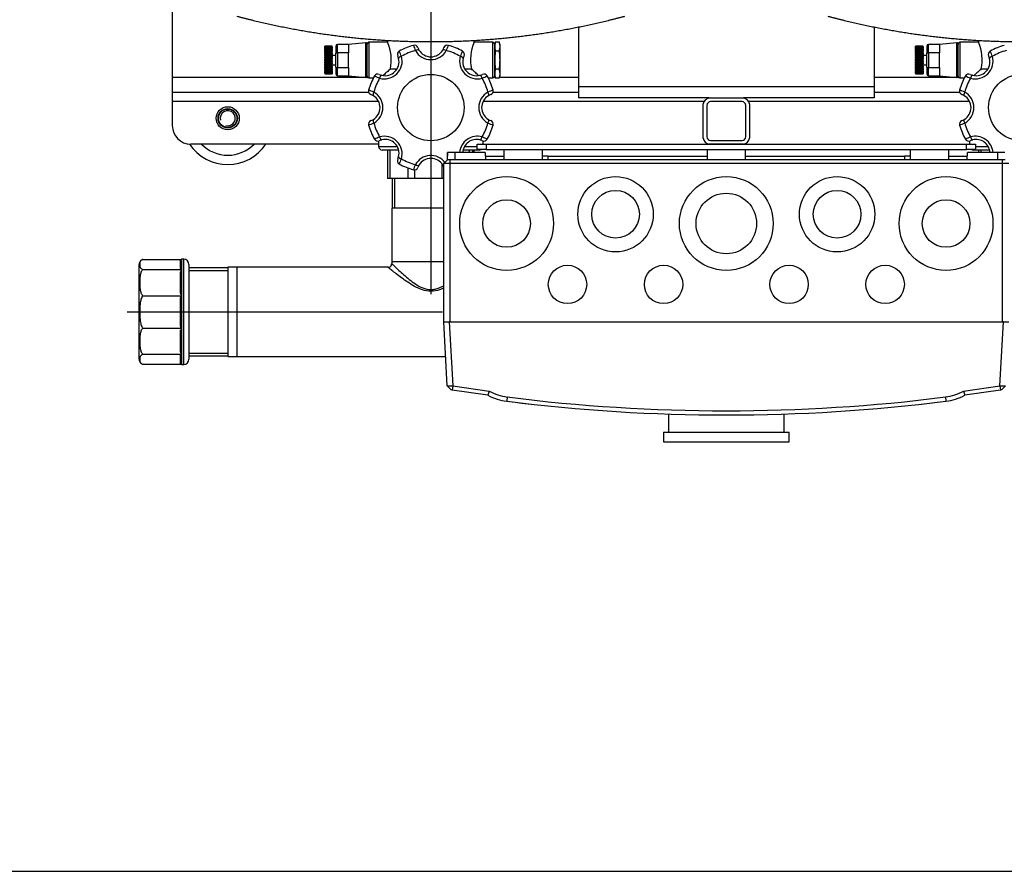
# Model space of a CAD drawing. Extents: x -132501 to 411300, y -42818 to 427495.
# Tile 284 of 330: x 248901 to 249434, y 241340 to 241801. Entities that reach past the tile are written whole.
import ezdxf

# ---------------------------------------------------------------- set-up
doc = ezdxf.new("R2010")
doc.units = 0
doc.header["$LTSCALE"] = 50
doc.linetypes.add('CENTER2', pattern=[28.575, 19.05, -3.175, 3.175, -3.175])
for name, color, linetype in [('00ID6685_KAPPE-6', 7, 'CONTINUOUS'), ('11_FIBOX_MCE14_M', 7, 'CONTINUOUS'), ('405809_-_FT_STUT', 7, 'CONTINUOUS'), ('91040265_-_FT_ST', 7, 'CONTINUOUS'), ('91069235_FT_FUßB', 7, 'CONTINUOUS'), ('91071148', 7, 'CONTINUOUS'), ('96055565_-_VIBRA', 7, 'CONTINUOUS'), ('96055789_SCSC_ZU', 7, 'CONTINUOUS'), ('96153117_FT_STAN', 7, 'CONTINUOUS'), ('96158847_-_FT_RO', 7, 'CONTINUOUS'), ('96308586', 7, 'CONTINUOUS'), ('97823497_-_HAHN-', 7, 'CONTINUOUS'), ('97823500_-_VENTI', 7, 'CONTINUOUS'), ('97823502_-_STOPF', 7, 'CONTINUOUS'), ('BOLZEN_DIN_976_1', 7, 'CONTINUOUS'), ('CRIE_5-4_A_FLEXI', 7, 'CONTINUOUS'), ('Default', 7, 'CONTINUOUS'), ('SCHEIBE_DIN_125_', 7, 'CONTINUOUS'), ('SF_LAYOUT', 7, 'CONTINUOUS')]:
    doc.layers.add(name, color=color, linetype=linetype)

# ---------------------------------------------------------------- blocks, each defined once
blk = doc.blocks.new('SEANNOT_GROUP9')
at = {"layer": 'Default', "color": 7, "linetype": 'CENTER2'}
blk.add_line((72.388, 86.736), (72.388, 36.266), dxfattribs=at)
blk = doc.blocks.new('SEANNOT_GROUP14')
at = {"layer": 'Default', "color": 7, "linetype": 'CENTER2'}
blk.add_line((55.951, 35.301), (73.018, 35.301), dxfattribs=at)
blk = doc.blocks.new('SE1')
at = {"layer": '00ID6685_KAPPE-6', "color": 7, "linetype": 'Continuous'}
for p, q in [((56.588, 32.736), (56.588, 37.866)), ((56.795, 38.14), (58.86, 38.14)), ((58.838, 37.644), (58.838, 38.093)), ((58.893, 38.151), (58.893, 32.451)), ((59.003, 38.151), (58.893, 38.151)), ((59.003, 32.451), (59.003, 38.151)), ((59.288, 37.866), (59.288, 32.736)), ((56.795, 37.598), (58.86, 37.598)), ((58.838, 36.301), (58.838, 37.475)), ((56.795, 36.178), (58.86, 36.178)), ((58.838, 34.575), (58.838, 36.026)), ((56.795, 34.423), (58.86, 34.423)), ((58.838, 33.127), (58.838, 34.301)), ((56.795, 33.004), (58.86, 33.004)), ((58.838, 32.509), (58.838, 32.957)), ((56.795, 32.462), (58.86, 32.462)), ((58.893, 32.451), (59.003, 32.451))]:
    blk.add_line(p, q, dxfattribs=at)
for centre, radius, start, end in [((56.873, 37.866), 0.285, 123.413, 180), ((56.873, 37.866), 0.285, 106.1128, 112.5873), ((58.895, 38.095), 0.0569, 128.4774, 182.4243), ((58.893, 38.096), 0.0543, 90, 127.2712), ((59.003, 37.866), 0.285, 0, 90), ((58.895, 37.642), 0.0569, 177.5732, 231.5251), ((59.123, 37.488), 0.285, 157.4562, 182.7505), ((59.123, 36.287), 0.285, 177.2454, 202.548), ((59.123, 34.314), 0.285, 157.4562, 182.7505), ((59.123, 33.113), 0.285, 177.2454, 202.548), ((56.873, 32.736), 0.285, 180, 236.3305), ((58.895, 32.959), 0.0569, 128.4774, 182.4243), ((59.003, 32.736), 0.285, 270, 0), ((56.873, 32.736), 0.285, 250.0887, 253.8393), ((58.895, 32.506), 0.0569, 177.5732, 231.5251), ((58.893, 32.505), 0.0543, 232.7168, 270)]:
    blk.add_arc(centre, radius, start, end, dxfattribs=at)
for points, knots in [([(56.795, 38.14), (56.781, 38.136), (56.769, 38.131), (56.748, 38.121), (56.738, 38.116), (56.714, 38.1), (56.701, 38.089), (56.669, 38.055), (56.656, 38.032), (56.637, 37.986), (56.631, 37.962), (56.624, 37.915), (56.622, 37.892), (56.622, 37.845), (56.624, 37.822), (56.632, 37.775), (56.637, 37.752), (56.652, 37.717), (56.657, 37.705), (56.671, 37.682), (56.68, 37.671), (56.701, 37.648), (56.714, 37.637), (56.738, 37.621), (56.748, 37.616), (56.769, 37.606), (56.781, 37.602), (56.795, 37.598)], [0, 0, 0, 0, 0.03125, 0.03125, 0.0625, 0.0625, 0.125, 0.125, 0.25, 0.25, 0.375, 0.375, 0.5, 0.5, 0.625, 0.625, 0.75, 0.75, 0.8125, 0.8125, 0.875, 0.875, 0.9375, 0.9375, 0.96875, 0.96875, 1, 1, 1, 1]), ([(56.795, 37.598), (56.767, 37.576), (56.746, 37.549), (56.713, 37.493), (56.701, 37.464), (56.669, 37.375), (56.656, 37.315), (56.628, 37.133), (56.622, 37.01), (56.622, 36.765), (56.628, 36.642), (56.656, 36.46), (56.669, 36.399), (56.701, 36.31), (56.714, 36.281), (56.747, 36.226), (56.767, 36.199), (56.795, 36.178)], [0, 0, 0, 0, 0.0625, 0.0625, 0.125, 0.125, 0.25, 0.25, 0.5, 0.5, 0.75, 0.75, 0.875, 0.875, 0.9375, 0.9375, 1, 1, 1, 1]), ([(56.795, 36.178), (56.781, 36.165), (56.769, 36.15), (56.747, 36.118), (56.738, 36.101), (56.713, 36.049), (56.701, 36.013), (56.68, 35.94), (56.671, 35.903), (56.657, 35.828), (56.651, 35.79), (56.637, 35.678), (56.631, 35.603), (56.624, 35.452), (56.622, 35.376), (56.622, 35.225), (56.624, 35.149), (56.632, 34.997), (56.637, 34.922), (56.652, 34.809), (56.657, 34.772), (56.672, 34.697), (56.68, 34.66), (56.701, 34.587), (56.714, 34.551), (56.739, 34.5), (56.748, 34.483), (56.769, 34.452), (56.781, 34.436), (56.795, 34.423)], [0, 0, 0, 0, 0.03125, 0.03125, 0.0625, 0.0625, 0.125, 0.125, 0.1875, 0.1875, 0.25, 0.25, 0.375, 0.375, 0.5, 0.5, 0.625, 0.625, 0.75, 0.75, 0.8125, 0.8125, 0.875, 0.875, 0.9375, 0.9375, 0.96875, 0.96875, 1, 1, 1, 1]), ([(58.838, 36.026), (58.838, 36.052), (58.84, 36.077), (58.844, 36.116), (58.846, 36.128), (58.852, 36.154), (58.855, 36.166), (58.86, 36.178)], [0, 0, 0, 0, 0.5, 0.5, 0.75, 0.75, 1, 1, 1, 1]), ([(56.795, 34.423), (56.767, 34.402), (56.746, 34.375), (56.713, 34.319), (56.701, 34.29), (56.669, 34.201), (56.656, 34.141), (56.628, 33.959), (56.622, 33.836), (56.622, 33.591), (56.628, 33.468), (56.656, 33.286), (56.669, 33.225), (56.701, 33.136), (56.714, 33.107), (56.747, 33.052), (56.767, 33.025), (56.795, 33.004)], [0, 0, 0, 0, 0.0625, 0.0625, 0.125, 0.125, 0.25, 0.25, 0.5, 0.5, 0.75, 0.75, 0.875, 0.875, 0.9375, 0.9375, 1, 1, 1, 1]), ([(58.86, 34.423), (58.855, 34.436), (58.852, 34.448), (58.846, 34.473), (58.844, 34.486), (58.84, 34.524), (58.838, 34.55), (58.838, 34.575)], [0, 0, 0, 0, 0.25, 0.25, 0.5, 0.5, 1, 1, 1, 1]), ([(56.795, 33.004), (56.781, 33), (56.769, 32.995), (56.747, 32.985), (56.738, 32.98), (56.713, 32.964), (56.701, 32.953), (56.68, 32.93), (56.671, 32.919), (56.657, 32.896), (56.651, 32.884), (56.637, 32.85), (56.631, 32.826), (56.624, 32.78), (56.622, 32.756), (56.622, 32.709), (56.624, 32.686), (56.632, 32.639), (56.637, 32.616), (56.656, 32.57), (56.669, 32.546), (56.701, 32.513), (56.714, 32.501), (56.738, 32.485), (56.748, 32.48), (56.769, 32.471), (56.781, 32.466), (56.795, 32.462)], [0, 0, 0, 0, 0.03125, 0.03125, 0.0625, 0.0625, 0.125, 0.125, 0.1875, 0.1875, 0.25, 0.25, 0.375, 0.375, 0.5, 0.5, 0.625, 0.625, 0.75, 0.75, 0.875, 0.875, 0.9375, 0.9375, 0.96875, 0.96875, 1, 1, 1, 1])]:
    blk.add_open_spline(points, degree=3, knots=knots, dxfattribs=at)
at = {"layer": '11_FIBOX_MCE14_M', "color": 7, "linetype": 'Continuous'}
for p, q in [((73.285, 43.533), (73.292, 43.936)), ((73.301, 43.936), (73.292, 43.936)), ((73.294, 43.536), (73.301, 43.936)), ((73.694, 43.936), (73.301, 43.936)), ((75.337, 43.936), (73.694, 43.936)), ((73.694, 43.936), (73.694, 43.536)), ((75.337, 43.936), (75.344, 43.536)), ((75.34, 43.736), (76.344, 43.736)), ((76.344, 44.086), (76.344, 43.736)), ((76.344, 44.086), (76.344, 43.536)), ((78.433, 43.736), (78.433, 44.086)), ((78.433, 43.536), (78.433, 44.086)), ((78.743, 43.736), (78.433, 43.736)), ((78.743, 43.736), (87.344, 43.736)), ((78.743, 43.536), (78.743, 43.736)), ((87.344, 44.086), (87.344, 43.536)), ((89.433, 43.536), (89.433, 44.086)), ((89.433, 43.736), (98.033, 43.736)), ((98.344, 43.736), (98.033, 43.736)), ((98.033, 43.736), (98.033, 43.536)), ((98.344, 44.086), (98.344, 43.536)), ((100.433, 43.536), (100.433, 44.086)), ((100.433, 43.736), (101.437, 43.736)), ((101.433, 43.536), (101.44, 43.936)), ((103.083, 43.936), (101.44, 43.936)), ((103.476, 43.936), (103.083, 43.936)), ((103.083, 43.536), (103.083, 43.936)), ((73.088, 43.336), (73.288, 43.536)), ((73.438, 43.336), (73.088, 43.336)), ((73.088, 34.756), (73.088, 43.336)), ((73.438, 43.536), (73.288, 43.536)), ((73.694, 43.536), (73.438, 43.536)), ((73.438, 43.336), (73.438, 43.536)), ((73.438, 34.756), (73.438, 43.336)), ((103.338, 43.336), (73.438, 43.336)), ((75.344, 43.536), (73.694, 43.536)), ((101.433, 43.536), (75.344, 43.536)), ((103.083, 43.536), (101.433, 43.536)), ((103.338, 43.536), (103.083, 43.536)), ((103.488, 43.536), (103.338, 43.536)), ((103.338, 43.336), (103.338, 43.536)), ((103.688, 43.336), (103.338, 43.336)), ((103.338, 34.756), (103.338, 43.336)), ((73.088, 34.736), (73.088, 34.756)), ((73.269, 31.301), (73.088, 34.756)), ((73.088, 34.756), (73.388, 34.756)), ((73.089, 34.736), (73.088, 34.736)), ((73.438, 34.756), (73.388, 34.756)), ((73.388, 34.756), (73.569, 31.295)), ((73.438, 34.736), (73.411, 34.736)), ((73.438, 34.736), (73.438, 34.756)), ((103.338, 34.736), (73.438, 34.736)), ((103.207, 31.295), (103.389, 34.756)), ((103.338, 34.736), (103.338, 34.756)), ((103.389, 34.756), (103.338, 34.756)), ((103.365, 34.736), (103.338, 34.736)), ((103.389, 34.756), (103.688, 34.756)), ((73.269, 31.301), (73.489, 31.074)), ((73.534, 31.068), (73.489, 31.074)), ((73.569, 31.295), (73.534, 31.068)), ((75.472, 30.784), (73.534, 31.068)), ((73.569, 31.295), (75.548, 31.005)), ((75.548, 31.005), (75.474, 30.783)), ((101.229, 31.005), (103.207, 31.295)), ((101.229, 31.005), (101.303, 30.783)), ((103.243, 31.068), (101.304, 30.784)), ((103.207, 31.295), (103.243, 31.068)), ((103.288, 31.074), (103.243, 31.068)), ((103.507, 31.301), (103.288, 31.074)), ((76.527, 30.69), (76.496, 30.463)), ((76.821, 30.422), (76.819, 30.403)), ((77.316, 30.343), (76.819, 30.403)), ((99.958, 30.403), (98.964, 30.286)), ((99.955, 30.422), (99.958, 30.403)), ((100.25, 30.69), (100.28, 30.463)), ((77.224, 30.354), (77.103, 30.368)), ((77.318, 30.363), (77.316, 30.343)), ((77.812, 30.286), (77.316, 30.343)), ((77.528, 30.318), (77.407, 30.332)), ((77.815, 30.306), (77.812, 30.286)), ((98.962, 30.306), (98.964, 30.286)), ((99.674, 30.368), (99.248, 30.318))]:
    blk.add_line(p, q, dxfattribs=at)
for centre, radius in [((76.488, 40.086), 2.54), ((82.388, 40.586), 2.04), ((88.388, 40.086), 2.54), ((94.388, 40.586), 2.04), ((100.288, 40.086), 2.54), ((82.388, 40.586), 1.291), ((88.388, 40.086), 1.64), ((94.388, 40.586), 1.291), ((76.488, 40.086), 1.289), ((100.288, 40.086), 1.289), ((79.788, 36.786), 1.04), ((84.988, 36.786), 1.04), ((91.788, 36.786), 1.04), ((96.988, 36.786), 1.04)]:
    blk.add_circle(centre, radius, dxfattribs=at)
for centre, radius, start, end in [((73.456, 32.972), 1.681, 263.6178, 273.8573), ((76.872, 33.441), 2.773, 241.4794, 262.8462), ((99.904, 33.446), 2.777, 277.1663, 298.5008), ((103.32, 32.974), 1.683, 266.1499, 276.375), ((76.874, 33.461), 3.022, 242.3731, 262.8137), ((88.388, 124.746), 95.03, 262.81124, 277.18888), ((88.388, 124.739), 94.794, 262.81174, 277.18837), ((99.902, 33.461), 3.022, 277.1839, 297.626)]:
    blk.add_arc(centre, radius, start, end, dxfattribs=at)
for centre, major_axis, start_param, end_param in [((73.438, 28.077), (0, 6.678), 0, 0.077411), ((103.338, 28.077), (0, -6.678), 3.064182, 3.141593)]:
    blk.add_ellipse(centre, major_axis=major_axis, ratio=0.052408, start_param=start_param, end_param=end_param, dxfattribs=at)
at = {"layer": '405809_-_FT_STUT', "color": 7, "linetype": 'Continuous'}
for p, q in [((61.388, 37.691), (59.288, 37.691)), ((59.288, 37.543), (61.388, 37.543)), ((61.388, 37.716), (61.388, 32.886)), ((61.888, 37.716), (61.388, 37.716)), ((61.888, 37.716), (61.888, 32.886)), ((59.288, 33.059), (61.388, 33.059)), ((59.288, 32.911), (61.388, 32.911)), ((61.388, 32.886), (61.888, 32.886))]:
    blk.add_line(p, q, dxfattribs=at)
at = {"layer": '91040265_-_FT_ST', "color": 7, "linetype": 'Continuous'}
for p, q in [((70.293, 42.516), (70.293, 40.916)), ((70.441, 40.916), (70.441, 42.516)), ((73.088, 40.916), (70.268, 40.916)), ((70.268, 40.916), (70.268, 38.016)), ((73.088, 38.016), (70.268, 38.016))]:
    blk.add_line(p, q, dxfattribs=at)
at = {"layer": '91069235_FT_FUßB', "color": 7, "linetype": 'Continuous'}
for p, q in [((80.388, 50.734), (80.388, 47.486)), ((96.388, 50.734), (96.388, 47.486)), ((96.388, 47.486), (80.388, 47.486)), ((80.388, 47.486), (80.388, 46.886)), ((96.388, 47.486), (96.388, 46.886)), ((87.458, 46.886), (80.388, 46.886)), ((96.388, 46.886), (89.318, 46.886))]:
    blk.add_line(p, q, dxfattribs=at)
at = {"layer": '91071148', "color": 7, "linetype": 'Continuous'}
for p, q in [((85.253, 29.767), (85.253, 28.791)), ((91.523, 28.791), (91.523, 29.767)), ((84.988, 28.791), (91.788, 28.791)), ((84.988, 28.791), (84.988, 28.261)), ((84.988, 28.261), (91.788, 28.261)), ((91.788, 28.261), (91.788, 28.791))]:
    blk.add_line(p, q, dxfattribs=at)
at = {"layer": '96055565_-_VIBRA', "color": 7, "linetype": 'Continuous'}
for radius, start, end in [(2.5, 213.982, 325.9442), (2, 224.427, 315.573)]:
    blk.add_arc((61.388, 45.786), radius, start, end, dxfattribs=at)
at = {"layer": '96055789_SCSC_ZU', "color": 7, "linetype": 'Continuous'}
for p, q in [((74.888, 44.086), (74.888, 44.386)), ((74.888, 44.386), (75.388, 44.386)), ((75.388, 44.386), (101.388, 44.386)), ((75.388, 44.386), (75.388, 44.086)), ((101.388, 44.086), (101.388, 44.386)), ((101.388, 44.386), (101.888, 44.386)), ((101.888, 44.386), (101.888, 44.086)), ((75.388, 44.086), (74.888, 44.086)), ((75.388, 44.086), (101.388, 44.086)), ((101.888, 44.086), (101.388, 44.086))]:
    blk.add_line(p, q, dxfattribs=at)
at = {"layer": '96153117_FT_STAN', "color": 7, "linetype": 'Continuous'}
for p, q in [((87.138, 44.706), (87.138, 46.566)), ((87.338, 46.486), (87.338, 44.786)), ((87.458, 46.886), (89.318, 46.886)), ((89.238, 46.686), (87.538, 46.686)), ((89.438, 44.786), (89.438, 46.486)), ((89.638, 46.566), (89.638, 44.706)), ((89.318, 44.386), (87.458, 44.386)), ((87.538, 44.586), (89.238, 44.586))]:
    blk.add_line(p, q, dxfattribs=at)
for centre, radius, start, end in [((87.532, 46.493), 0.4, 100.5501, 169.4499), ((87.538, 46.486), 0.2, 90, 180), ((89.238, 46.486), 0.2, 0, 90), ((89.245, 46.493), 0.4, 10.5501, 79.4499), ((87.532, 44.779), 0.4, 190.5501, 259.4499), ((87.538, 44.786), 0.2, 180, 270), ((89.238, 44.786), 0.2, 270, 0), ((89.245, 44.779), 0.4, 280.5501, 349.4499)]:
    blk.add_arc(centre, radius, start, end, dxfattribs=at)
at = {"layer": '96158847_-_FT_RO', "color": 7, "linetype": 'Continuous'}
for p, q in [((73.088, 38.016), (70.268, 38.016)), ((70.268, 38.016), (70.268, 37.916)), ((61.888, 37.716), (61.888, 32.886)), ((70.068, 37.716), (61.888, 37.716)), ((61.888, 32.886), (73.186, 32.886))]:
    blk.add_line(p, q, dxfattribs=at)
blk.add_arc((70.072, 37.911), 0.194, 266.7532, 1.5491, dxfattribs=at)
for points, knots in [([(70.268, 37.916), (70.268, 37.916), (70.286, 37.899), (70.35, 37.837), (70.397, 37.791), (70.514, 37.68), (70.583, 37.616), (70.738, 37.472), (70.826, 37.393), (71.105, 37.148), (71.317, 36.97), (71.677, 36.733), (71.807, 36.658), (72.085, 36.544), (72.237, 36.507), (72.467, 36.507), (72.545, 36.517), (72.695, 36.55), (72.767, 36.574), (72.926, 36.64), (73.012, 36.685), (73.094, 36.733)], [0, 0, 0, 0, 0.03125, 0.03125, 0.0625, 0.0625, 0.09375, 0.09375, 0.125, 0.125, 0.1875, 0.1875, 0.21875, 0.21875, 0.25, 0.25, 0.265625, 0.265625, 0.28125, 0.28125, 0.3014492, 0.3014492, 0.3014492, 0.3014492]), ([(73.092, 36.59), (73.016, 36.555), (72.938, 36.523), (72.709, 36.447), (72.551, 36.416), (72.237, 36.414), (72.078, 36.444), (71.783, 36.541), (71.642, 36.607), (71.248, 36.821), (71.012, 36.987), (70.596, 37.293), (70.413, 37.437), (70.215, 37.596), (70.161, 37.64), (70.088, 37.7), (70.068, 37.716), (70.068, 37.716)], [0.7016946, 0.7016946, 0.7016946, 0.7016946, 0.71875, 0.71875, 0.75, 0.75, 0.78125, 0.78125, 0.8125, 0.8125, 0.875, 0.875, 0.9375, 0.9375, 0.96875, 0.96875, 1, 1, 1, 1])]:
    blk.add_open_spline(points, degree=3, knots=knots, dxfattribs=at)
at = {"layer": '96308586', "color": 7, "linetype": 'Continuous'}
for p, q in [((58.388, 79.886), (58.388, 47.986)), ((68.986, 47.986), (58.388, 47.986)), ((58.388, 47.986), (58.388, 47.186)), ((75.878, 47.986), (75.791, 47.986)), ((80.388, 47.986), (76.099, 47.986)), ((100.986, 47.986), (96.388, 47.986)), ((69.026, 47.186), (58.388, 47.186)), ((58.388, 47.186), (58.388, 46.686)), ((80.388, 47.186), (75.751, 47.186)), ((101.026, 47.186), (96.388, 47.186)), ((69.559, 46.686), (58.388, 46.686)), ((58.388, 46.686), (58.388, 45.386)), ((87.181, 46.686), (75.22, 46.686)), ((101.559, 46.686), (89.595, 46.686)), ((69.558, 44.386), (59.388, 44.386))]:
    blk.add_line(p, q, dxfattribs=at)
blk.add_circle((61.388, 45.786), 0.625, dxfattribs=at)
blk.add_arc((59.388, 45.386), 1, 180, 270, dxfattribs=at)
at = {"layer": '97823497_-_HAHN-', "color": 7, "linetype": 'Continuous'}
for p, q in [((68.938, 48.071), (68.938, 49.801)), ((69.038, 49.901), (69.038, 47.971)), ((70.038, 49.901), (69.038, 49.901)), ((70.038, 49.966), (70.038, 49.901)), ((75.738, 49.901), (74.733, 49.901)), ((74.738, 49.888), (74.738, 49.966)), ((75.738, 47.971), (75.738, 49.901)), ((75.838, 49.801), (75.838, 48.071)), ((100.938, 48.071), (100.938, 49.801)), ((101.038, 49.901), (101.038, 47.971)), ((102.038, 49.901), (101.038, 49.901)), ((102.038, 49.966), (102.038, 49.901)), ((70.195, 48.466), (70.542, 48.466)), ((74.237, 48.466), (74.582, 48.466)), ((102.195, 48.466), (102.542, 48.466)), ((69.038, 47.971), (69.278, 47.971)), ((75.499, 47.971), (75.738, 47.971)), ((101.038, 47.971), (101.278, 47.971)), ((69.558, 44.557), (69.558, 44.266)), ((69.558, 44.266), (70.554, 44.266)), ((74.239, 44.266), (74.888, 44.266)), ((75.218, 44.386), (75.218, 44.557)), ((101.558, 44.557), (101.558, 44.386)), ((101.888, 44.266), (102.554, 44.266)), ((70.62, 44.066), (69.758, 44.066)), ((70.037, 44.066), (70.037, 42.516)), ((70.163, 44.066), (70.163, 42.516)), ((75.018, 44.066), (74.166, 44.066)), ((74.482, 43.936), (74.482, 44.066)), ((74.649, 44.066), (74.649, 43.936)), ((74.739, 43.936), (74.739, 44.066)), ((74.74, 43.936), (74.74, 44.066)), ((102.62, 44.066), (101.758, 44.066)), ((102.037, 44.066), (102.037, 43.936)), ((102.163, 44.066), (102.163, 43.936)), ((72.999, 42.516), (72.999, 43.298)), ((71.158, 42.516), (71.158, 43.089)), ((71.503, 42.989), (71.503, 42.516)), ((70.163, 42.516), (70.037, 42.516)), ((71.158, 42.516), (70.163, 42.516)), ((71.503, 42.516), (71.158, 42.516)), ((72.999, 42.516), (71.503, 42.516)), ((73.088, 42.516), (72.999, 42.516))]:
    blk.add_line(p, q, dxfattribs=at)
for centre in [(72.388, 46.366), (104.388, 46.366)]:
    blk.add_circle(centre, 1.8, dxfattribs=at)
for centre, radius, start, end in [((69.038, 49.801), 0.1, 90, 180), ((67.915, 48.943), 2.329, 348.1648, 24.2701), ((72.388, 46.366), 3.5, 105.7062, 119.2938), ((71.495, 49.543), 0.2, 19.8906, 105.7062), ((73.916, 50.558), 2.608, 198.3989, 205.0326), ((72.388, 49.866), 0.75, 199.8906, 210.9306), ((72.388, 49.866), 0.75, 329.0694, 340.1094), ((73.282, 49.543), 0.2, 74.2938, 160.1094), ((70.861, 50.558), 2.609, 334.9677, 341.6008), ((72.388, 46.366), 3.5, 60.7062, 74.2938), ((76.87, 48.943), 2.337, 155.7918, 191.7733), ((75.738, 49.801), 0.1, 0, 90), ((101.038, 49.801), 0.1, 90, 180), ((99.915, 48.943), 2.329, 348.1648, 24.2701), ((104.388, 46.366), 3.5, 105.7062, 119.2938), ((69.878, 48.876), 0.955, 253.8805, 16.1195), ((70.774, 49.244), 0.2, 119.2938, 205.1094), ((69.914, 48.841), 0.75, 14.0694, 25.1094), ((68.343, 48.25), 2.609, 19.9677, 26.6008), ((72.388, 46.366), 3.2, 105.1405, 119.8595), ((72.388, 49.916), 0.955, 208.8805, 331.1195), ((72.388, 49.866), 0.75, 210.9306, 329.0694), ((72.388, 46.366), 3.2, 60.1405, 74.8595), ((74.899, 48.876), 0.955, 163.8805, 286.1195), ((76.433, 48.25), 2.608, 153.3989, 160.0326), ((74.003, 49.244), 0.2, 334.8906, 60.7062), ((74.863, 48.841), 0.75, 154.8906, 165.9306), ((101.878, 48.876), 0.955, 253.8805, 16.1195), ((102.774, 49.244), 0.2, 119.2938, 205.1094), ((101.914, 48.841), 0.75, 14.0694, 25.1094), ((100.343, 48.25), 2.609, 19.9677, 26.6008), ((104.388, 46.366), 3.2, 105.1405, 119.8595), ((69.914, 48.841), 0.75, 255.9306, 14.0694), ((74.863, 48.841), 0.75, 165.9306, 284.0694), ((101.914, 48.841), 0.75, 255.9306, 14.0694), ((69.038, 48.071), 0.1, 180, 270), ((72.388, 46.366), 3.5, 150.7062, 164.2938), ((69.51, 47.98), 0.2, 64.8906, 150.7062), ((70.504, 50.41), 2.608, 243.3989, 250.0326), ((69.914, 48.841), 0.75, 244.8906, 255.9306), ((74.863, 48.841), 0.75, 284.0694, 295.1094), ((74.273, 50.411), 2.609, 289.9677, 296.6008), ((75.266, 47.98), 0.2, 29.2938, 115.1094), ((72.388, 46.366), 3.5, 15.7062, 29.2938), ((75.738, 48.071), 0.1, 270, 0), ((101.038, 48.071), 0.1, 180, 270), ((104.388, 46.366), 3.5, 150.7062, 164.2938), ((101.51, 47.98), 0.2, 64.8906, 150.7062), ((102.504, 50.41), 2.608, 243.3989, 250.0326), ((101.914, 48.841), 0.75, 244.8906, 255.9306), ((72.388, 46.366), 3.2, 150.1405, 164.8595), ((72.388, 46.366), 3.2, 15.1405, 29.8595), ((104.388, 46.366), 3.2, 150.1405, 164.8595), ((69.212, 47.259), 0.2, 164.2938, 250.1094), ((68.196, 44.838), 2.609, 64.9677, 71.6008), ((68.888, 46.366), 0.75, 59.0694, 70.1094), ((68.888, 46.366), 0.75, 300.9306, 59.0694), ((68.838, 46.366), 0.955, 298.8805, 61.1195), ((75.938, 46.366), 0.955, 118.8805, 241.1195), ((75.888, 46.366), 0.75, 120.9306, 239.0694), ((76.581, 44.838), 2.608, 108.3989, 115.0326), ((75.888, 46.366), 0.75, 109.8906, 120.9306), ((75.565, 47.259), 0.2, 289.8906, 15.7062), ((101.212, 47.259), 0.2, 164.2938, 250.1094), ((100.196, 44.838), 2.609, 64.9677, 71.6008), ((100.888, 46.366), 0.75, 59.0694, 70.1094), ((100.888, 46.366), 0.75, 300.9306, 59.0694), ((100.838, 46.366), 0.955, 298.8805, 61.1195), ((69.212, 45.472), 0.2, 109.8906, 195.7062), ((68.196, 47.893), 2.608, 288.3989, 295.0326), ((72.388, 46.366), 3.5, 195.7062, 209.2938), ((68.888, 46.366), 0.75, 289.8906, 300.9306), ((72.388, 46.366), 3.2, 195.1405, 209.8595), ((72.388, 46.366), 3.2, 330.1405, 344.8595), ((72.388, 46.366), 3.5, 330.7062, 344.2938), ((76.581, 47.893), 2.609, 244.9677, 251.6008), ((75.888, 46.366), 0.75, 239.0694, 250.1094), ((75.565, 45.472), 0.2, 344.2938, 70.1094), ((101.212, 45.472), 0.2, 109.8906, 195.7062), ((100.196, 47.893), 2.608, 288.3989, 295.0326), ((104.388, 46.366), 3.5, 195.7062, 209.2938), ((100.888, 46.366), 0.75, 289.8906, 300.9306), ((104.388, 46.366), 3.2, 195.1405, 209.8595), ((69.878, 43.856), 0.955, 343.8805, 106.1195), ((74.899, 43.856), 0.955, 73.8805, 175.1623), ((101.878, 43.856), 0.955, 4.8235, 106.1195), ((70.504, 42.321), 2.609, 109.9677, 116.6008), ((69.51, 44.751), 0.2, 209.2938, 295.1094), ((69.758, 44.266), 0.2, 180, 270), ((69.914, 43.891), 0.75, 104.0694, 115.1094), ((69.914, 43.891), 0.75, 345.9306, 104.0694), ((74.863, 43.891), 0.75, 75.9306, 176.5871), ((74.863, 43.891), 0.75, 64.8906, 75.9306), ((74.273, 42.321), 2.608, 63.3989, 70.0326), ((75.266, 44.751), 0.2, 244.8906, 330.7062), ((102.504, 42.321), 2.609, 109.9677, 116.6008), ((101.51, 44.751), 0.2, 209.2938, 295.1094), ((101.914, 43.891), 0.75, 104.0694, 115.1094), ((101.914, 43.891), 0.75, 3.3458, 104.0694), ((72.388, 42.816), 0.955, 37.3056, 151.1195), ((75.018, 44.266), 0.2, 270, 295.8419), ((101.758, 44.266), 0.2, 244.1581, 270), ((70.774, 43.488), 0.2, 154.8906, 240.7062), ((69.914, 43.891), 0.75, 334.8906, 345.9306), ((68.344, 44.481), 2.608, 333.3989, 340.0326), ((72.388, 46.366), 3.5, 240.7062, 254.2938), ((72.388, 46.366), 3.2, 240.1405, 254.8595), ((73.916, 42.173), 2.609, 154.9677, 161.6008), ((72.388, 42.866), 0.75, 149.0694, 160.1094), ((72.388, 42.866), 0.75, 30.9306, 149.0694), ((72.388, 42.866), 0.75, 19.8906, 30.9306), ((71.495, 43.189), 0.2, 254.2938, 340.1094)]:
    blk.add_arc(centre, radius, start, end, dxfattribs=at)
for centre, major_axis, start_param, end_param in [((70.835, 49.072), (0.194, 0.049), 1.679859, 3.141593), ((71.573, 49.377), (-0.172, -0.103), 3.141593, 4.603327), ((73.203, 49.377), (0.172, -0.103), 1.679859, 3.141593), ((73.942, 49.072), (-0.194, 0.049), 3.141593, 4.603327), ((102.835, 49.072), (0.194, 0.049), 1.679859, 3.141593), ((69.683, 47.919), (-0.049, -0.194), 3.141593, 4.603327), ((75.094, 47.919), (0.049, -0.194), 1.679859, 3.141593), ((101.683, 47.919), (-0.049, -0.194), 3.141593, 4.603327), ((69.377, 47.181), (-0.103, -0.172), 4.821451, 6.283185), ((75.4, 47.181), (-0.103, 0.172), 3.141593, 4.603327), ((101.377, 47.181), (-0.103, -0.172), 4.821451, 6.283185), ((69.377, 45.551), (0.103, -0.172), 3.141593, 4.603327), ((75.4, 45.551), (-0.103, -0.172), 1.679859, 3.141593), ((101.377, 45.551), (0.103, -0.172), 3.141593, 4.603327), ((69.683, 44.812), (-0.049, 0.194), 1.679859, 3.141593), ((75.094, 44.812), (0.049, 0.194), 3.141593, 4.603327), ((101.683, 44.812), (-0.049, 0.194), 1.679859, 3.141593), ((70.835, 43.66), (0.194, -0.049), 3.141593, 4.603327), ((71.573, 43.354), (-0.172, 0.103), 1.679859, 3.141593), ((73.203, 43.354), (0.172, 0.103), 3.141593, 3.773633)]:
    blk.add_ellipse(centre, major_axis=major_axis, ratio=0.387206, start_param=start_param, end_param=end_param, dxfattribs=at)
for points, knots in [([(70.195, 48.466), (70.128, 48.402), (70.064, 48.342), (69.972, 48.257), (69.942, 48.229), (69.885, 48.176), (69.857, 48.152), (69.82, 48.117), (69.808, 48.107), (69.796, 48.096)], [0, 0, 0, 0, 0.125, 0.125, 0.1875, 0.1875, 0.25, 0.25, 0.2801282, 0.2801282, 0.2801282, 0.2801282]), ([(74.971, 48.105), (74.963, 48.113), (74.954, 48.12), (74.894, 48.174), (74.837, 48.227), (74.745, 48.312), (74.713, 48.342), (74.648, 48.403), (74.615, 48.434), (74.582, 48.466)], [0.729025, 0.729025, 0.729025, 0.729025, 0.75, 0.75, 0.875, 0.875, 0.9375, 0.9375, 1, 1, 1, 1]), ([(102.195, 48.466), (102.128, 48.402), (102.064, 48.342), (101.972, 48.257), (101.942, 48.229), (101.885, 48.176), (101.857, 48.152), (101.82, 48.117), (101.808, 48.107), (101.796, 48.096)], [0, 0, 0, 0, 0.125, 0.125, 0.1875, 0.1875, 0.25, 0.25, 0.2801282, 0.2801282, 0.2801282, 0.2801282])]:
    blk.add_open_spline(points, degree=3, knots=knots, dxfattribs=at)
at = {"layer": '97823500_-_VENTI', "color": 7, "linetype": 'Continuous'}
for p, q in [((66.638, 49.685), (66.638, 49.683)), ((67.038, 49.685), (66.638, 49.685)), ((66.638, 49.676), (66.638, 49.683)), ((66.638, 49.683), (67.038, 49.683)), ((66.638, 49.676), (66.638, 49.668)), ((67.038, 49.676), (66.638, 49.676)), ((66.638, 49.656), (66.638, 49.668)), ((66.638, 49.668), (67.038, 49.668)), ((66.638, 49.656), (66.638, 49.642)), ((67.038, 49.656), (66.638, 49.656)), ((66.638, 49.624), (66.638, 49.642)), ((66.638, 49.642), (67.038, 49.642)), ((66.638, 49.624), (66.638, 49.605)), ((67.038, 49.624), (66.638, 49.624)), ((66.638, 49.581), (66.638, 49.605)), ((66.638, 49.605), (67.038, 49.605)), ((67.038, 49.685), (67.038, 49.683)), ((67.038, 49.676), (67.038, 49.683)), ((67.038, 49.676), (67.038, 49.668)), ((67.038, 49.656), (67.038, 49.668)), ((67.038, 49.656), (67.038, 49.642)), ((67.038, 49.624), (67.038, 49.642)), ((67.038, 49.624), (67.038, 49.605)), ((67.038, 49.581), (67.038, 49.605)), ((67.238, 49.686), (67.238, 49.31)), ((67.338, 49.336), (67.338, 49.786)), ((67.928, 49.786), (67.338, 49.786)), ((68.873, 49.88), (67.928, 49.786)), ((67.928, 49.786), (67.928, 49.336)), ((68.873, 47.991), (68.873, 49.88)), ((68.928, 49.831), (68.928, 48.041)), ((68.938, 49.786), (68.928, 49.786)), ((98.638, 49.685), (98.638, 49.683)), ((99.038, 49.685), (98.638, 49.685)), ((98.638, 49.676), (98.638, 49.683)), ((98.638, 49.683), (99.038, 49.683)), ((98.638, 49.676), (98.638, 49.668)), ((99.038, 49.676), (98.638, 49.676)), ((98.638, 49.656), (98.638, 49.668)), ((98.638, 49.668), (99.038, 49.668)), ((98.638, 49.656), (98.638, 49.642)), ((99.038, 49.656), (98.638, 49.656)), ((98.638, 49.624), (98.638, 49.642)), ((98.638, 49.642), (99.038, 49.642)), ((98.638, 49.624), (98.638, 49.605)), ((99.038, 49.624), (98.638, 49.624)), ((98.638, 49.581), (98.638, 49.605)), ((98.638, 49.605), (99.038, 49.605)), ((99.038, 49.685), (99.038, 49.683)), ((99.038, 49.676), (99.038, 49.683)), ((99.038, 49.676), (99.038, 49.668)), ((99.038, 49.656), (99.038, 49.668)), ((99.038, 49.656), (99.038, 49.642)), ((99.038, 49.624), (99.038, 49.642)), ((99.038, 49.624), (99.038, 49.605)), ((99.038, 49.581), (99.038, 49.605)), ((99.238, 49.686), (99.238, 49.31)), ((99.338, 49.336), (99.338, 49.786)), ((99.928, 49.786), (99.338, 49.786)), ((100.873, 49.88), (99.928, 49.786)), ((99.928, 49.786), (99.928, 49.336)), ((100.873, 47.991), (100.873, 49.88)), ((100.928, 49.831), (100.928, 48.041)), ((100.938, 49.786), (100.928, 49.786)), ((66.638, 49.581), (66.638, 49.557)), ((67.038, 49.581), (66.638, 49.581)), ((66.638, 49.527), (66.638, 49.557)), ((66.638, 49.557), (67.038, 49.557)), ((66.638, 49.527), (66.638, 49.499)), ((67.038, 49.527), (66.638, 49.527)), ((66.638, 49.465), (66.638, 49.499)), ((66.638, 49.499), (67.038, 49.499)), ((66.638, 49.465), (66.638, 49.433)), ((67.038, 49.465), (66.638, 49.465)), ((66.638, 49.394), (66.638, 49.433)), ((66.638, 49.433), (67.038, 49.433)), ((66.638, 49.394), (66.638, 49.359)), ((67.038, 49.394), (66.638, 49.394)), ((66.638, 49.316), (66.638, 49.359)), ((66.638, 49.359), (67.038, 49.359)), ((66.638, 49.316), (66.638, 49.278)), ((67.038, 49.316), (66.638, 49.316)), ((66.638, 49.232), (66.638, 49.278)), ((66.638, 49.278), (67.038, 49.278)), ((66.638, 49.232), (66.638, 49.191)), ((67.038, 49.232), (66.638, 49.232)), ((66.638, 49.144), (66.638, 49.191)), ((66.638, 49.191), (67.038, 49.191)), ((66.638, 49.144), (66.638, 49.101)), ((67.038, 49.144), (66.638, 49.144)), ((66.638, 49.052), (66.638, 49.101)), ((66.638, 49.101), (67.038, 49.101)), ((67.038, 49.581), (67.038, 49.557)), ((67.038, 49.527), (67.038, 49.557)), ((67.038, 49.527), (67.038, 49.499)), ((67.038, 49.465), (67.038, 49.499)), ((67.038, 49.465), (67.038, 49.433)), ((67.038, 49.394), (67.038, 49.433)), ((67.038, 49.394), (67.038, 49.359)), ((67.038, 49.316), (67.038, 49.359)), ((67.038, 49.316), (67.038, 49.278)), ((67.038, 49.232), (67.038, 49.278)), ((67.038, 49.232), (67.038, 49.191)), ((67.038, 49.144), (67.038, 49.191)), ((67.238, 49.186), (67.038, 49.186)), ((67.038, 49.144), (67.038, 49.101)), ((67.038, 49.052), (67.038, 49.101)), ((67.238, 48.562), (67.238, 49.31)), ((67.928, 49.336), (67.338, 49.336)), ((67.338, 49.336), (67.338, 48.536)), ((67.928, 48.536), (67.928, 49.336)), ((68.938, 49.336), (68.928, 49.336)), ((98.638, 49.581), (98.638, 49.557)), ((99.038, 49.581), (98.638, 49.581)), ((98.638, 49.527), (98.638, 49.557)), ((98.638, 49.557), (99.038, 49.557)), ((98.638, 49.527), (98.638, 49.499)), ((99.038, 49.527), (98.638, 49.527)), ((98.638, 49.465), (98.638, 49.499)), ((98.638, 49.499), (99.038, 49.499)), ((98.638, 49.465), (98.638, 49.433)), ((99.038, 49.465), (98.638, 49.465)), ((98.638, 49.394), (98.638, 49.433)), ((98.638, 49.433), (99.038, 49.433)), ((98.638, 49.394), (98.638, 49.359)), ((99.038, 49.394), (98.638, 49.394)), ((98.638, 49.316), (98.638, 49.359)), ((98.638, 49.359), (99.038, 49.359)), ((98.638, 49.316), (98.638, 49.278)), ((99.038, 49.316), (98.638, 49.316)), ((98.638, 49.232), (98.638, 49.278)), ((98.638, 49.278), (99.038, 49.278)), ((98.638, 49.232), (98.638, 49.191)), ((99.038, 49.232), (98.638, 49.232)), ((98.638, 49.144), (98.638, 49.191)), ((98.638, 49.191), (99.038, 49.191)), ((98.638, 49.144), (98.638, 49.101)), ((99.038, 49.144), (98.638, 49.144)), ((98.638, 49.052), (98.638, 49.101)), ((98.638, 49.101), (99.038, 49.101)), ((99.038, 49.581), (99.038, 49.557)), ((99.038, 49.527), (99.038, 49.557)), ((99.038, 49.527), (99.038, 49.499)), ((99.038, 49.465), (99.038, 49.499)), ((99.038, 49.465), (99.038, 49.433)), ((99.038, 49.394), (99.038, 49.433)), ((99.038, 49.394), (99.038, 49.359)), ((99.038, 49.316), (99.038, 49.359)), ((99.038, 49.316), (99.038, 49.278)), ((99.038, 49.232), (99.038, 49.278)), ((99.038, 49.232), (99.038, 49.191)), ((99.038, 49.144), (99.038, 49.191)), ((99.238, 49.186), (99.038, 49.186)), ((99.038, 49.144), (99.038, 49.101)), ((99.038, 49.052), (99.038, 49.101)), ((99.238, 48.562), (99.238, 49.31)), ((99.928, 49.336), (99.338, 49.336)), ((99.338, 49.336), (99.338, 48.536)), ((99.928, 48.536), (99.928, 49.336)), ((100.938, 49.336), (100.928, 49.336)), ((66.638, 49.052), (66.638, 49.008)), ((67.038, 49.052), (66.638, 49.052)), ((66.638, 48.958), (66.638, 49.008)), ((66.638, 49.008), (67.038, 49.008)), ((66.638, 48.958), (66.638, 48.914)), ((67.038, 48.958), (66.638, 48.958)), ((66.638, 48.864), (66.638, 48.914)), ((66.638, 48.914), (67.038, 48.914)), ((66.638, 48.864), (66.638, 48.82)), ((67.038, 48.864), (66.638, 48.864)), ((66.638, 48.771), (66.638, 48.82)), ((66.638, 48.82), (67.038, 48.82)), ((66.638, 48.771), (66.638, 48.728)), ((67.038, 48.771), (66.638, 48.771)), ((66.638, 48.68), (66.638, 48.728)), ((66.638, 48.728), (67.038, 48.728)), ((66.638, 48.68), (66.638, 48.639)), ((67.038, 48.68), (66.638, 48.68)), ((66.638, 48.594), (66.638, 48.639)), ((66.638, 48.639), (67.038, 48.639)), ((66.638, 48.594), (66.638, 48.555)), ((67.038, 48.594), (66.638, 48.594)), ((66.638, 48.513), (66.638, 48.555)), ((66.638, 48.555), (67.038, 48.555)), ((67.038, 49.052), (67.038, 49.008)), ((67.038, 48.958), (67.038, 49.008)), ((67.038, 48.958), (67.038, 48.914)), ((67.038, 48.864), (67.038, 48.914)), ((67.038, 48.864), (67.038, 48.82)), ((67.038, 48.771), (67.038, 48.82)), ((67.038, 48.771), (67.038, 48.728)), ((67.038, 48.68), (67.038, 48.728)), ((67.038, 48.686), (67.238, 48.686)), ((67.038, 48.68), (67.038, 48.639)), ((67.038, 48.594), (67.038, 48.639)), ((67.038, 48.594), (67.038, 48.555)), ((67.038, 48.513), (67.038, 48.555)), ((67.238, 48.562), (67.238, 48.186)), ((67.338, 48.536), (67.928, 48.536)), ((67.338, 48.086), (67.338, 48.536)), ((67.928, 48.536), (67.928, 48.086)), ((68.928, 48.536), (68.938, 48.536)), ((98.638, 49.052), (98.638, 49.008)), ((99.038, 49.052), (98.638, 49.052)), ((98.638, 48.958), (98.638, 49.008)), ((98.638, 49.008), (99.038, 49.008)), ((98.638, 48.958), (98.638, 48.914)), ((99.038, 48.958), (98.638, 48.958)), ((98.638, 48.864), (98.638, 48.914)), ((98.638, 48.914), (99.038, 48.914)), ((98.638, 48.864), (98.638, 48.82)), ((99.038, 48.864), (98.638, 48.864)), ((98.638, 48.771), (98.638, 48.82)), ((98.638, 48.82), (99.038, 48.82)), ((98.638, 48.771), (98.638, 48.728)), ((99.038, 48.771), (98.638, 48.771)), ((98.638, 48.68), (98.638, 48.728)), ((98.638, 48.728), (99.038, 48.728)), ((98.638, 48.68), (98.638, 48.639)), ((99.038, 48.68), (98.638, 48.68)), ((98.638, 48.594), (98.638, 48.639)), ((98.638, 48.639), (99.038, 48.639)), ((98.638, 48.594), (98.638, 48.555)), ((99.038, 48.594), (98.638, 48.594)), ((98.638, 48.513), (98.638, 48.555)), ((98.638, 48.555), (99.038, 48.555)), ((99.038, 49.052), (99.038, 49.008)), ((99.038, 48.958), (99.038, 49.008)), ((99.038, 48.958), (99.038, 48.914)), ((99.038, 48.864), (99.038, 48.914)), ((99.038, 48.864), (99.038, 48.82)), ((99.038, 48.771), (99.038, 48.82)), ((99.038, 48.771), (99.038, 48.728)), ((99.038, 48.68), (99.038, 48.728)), ((99.038, 48.686), (99.238, 48.686)), ((99.038, 48.68), (99.038, 48.639)), ((99.038, 48.594), (99.038, 48.639)), ((99.038, 48.594), (99.038, 48.555)), ((99.038, 48.513), (99.038, 48.555)), ((99.238, 48.562), (99.238, 48.186)), ((99.338, 48.536), (99.928, 48.536)), ((99.338, 48.086), (99.338, 48.536)), ((99.928, 48.536), (99.928, 48.086)), ((100.928, 48.536), (100.938, 48.536)), ((66.638, 48.513), (66.638, 48.477)), ((67.038, 48.513), (66.638, 48.513)), ((66.638, 48.439), (66.638, 48.477)), ((66.638, 48.477), (67.038, 48.477)), ((66.638, 48.439), (66.638, 48.406)), ((67.038, 48.439), (66.638, 48.439)), ((66.638, 48.372), (66.638, 48.406)), ((66.638, 48.406), (67.038, 48.406)), ((66.638, 48.372), (66.638, 48.344)), ((67.038, 48.372), (66.638, 48.372)), ((66.638, 48.315), (66.638, 48.344)), ((66.638, 48.344), (67.038, 48.344)), ((66.638, 48.315), (66.638, 48.291)), ((67.038, 48.315), (66.638, 48.315)), ((66.638, 48.267), (66.638, 48.291)), ((66.638, 48.291), (67.038, 48.291)), ((66.638, 48.267), (66.638, 48.248)), ((67.038, 48.267), (66.638, 48.267)), ((66.638, 48.23), (66.638, 48.248)), ((66.638, 48.248), (67.038, 48.248)), ((66.638, 48.23), (66.638, 48.216)), ((67.038, 48.23), (66.638, 48.23)), ((66.638, 48.204), (66.638, 48.216)), ((66.638, 48.216), (67.038, 48.216)), ((66.638, 48.204), (66.638, 48.195)), ((67.038, 48.204), (66.638, 48.204)), ((66.638, 48.189), (66.638, 48.195)), ((66.638, 48.195), (67.038, 48.195)), ((66.638, 48.189), (66.638, 48.186)), ((67.038, 48.189), (66.638, 48.189)), ((66.638, 48.186), (67.038, 48.186)), ((67.038, 48.513), (67.038, 48.477)), ((67.038, 48.439), (67.038, 48.477)), ((67.038, 48.439), (67.038, 48.406)), ((67.038, 48.372), (67.038, 48.406)), ((67.038, 48.372), (67.038, 48.344)), ((67.038, 48.315), (67.038, 48.344)), ((67.038, 48.315), (67.038, 48.291)), ((67.038, 48.267), (67.038, 48.291)), ((67.038, 48.267), (67.038, 48.248)), ((67.038, 48.23), (67.038, 48.248)), ((67.038, 48.23), (67.038, 48.216)), ((67.038, 48.204), (67.038, 48.216)), ((67.038, 48.204), (67.038, 48.195)), ((67.038, 48.189), (67.038, 48.195)), ((67.038, 48.189), (67.038, 48.186)), ((67.338, 48.086), (67.928, 48.086)), ((67.928, 48.086), (68.873, 47.991)), ((68.928, 48.086), (68.938, 48.086)), ((98.638, 48.513), (98.638, 48.477)), ((99.038, 48.513), (98.638, 48.513)), ((98.638, 48.439), (98.638, 48.477)), ((98.638, 48.477), (99.038, 48.477)), ((98.638, 48.439), (98.638, 48.406)), ((99.038, 48.439), (98.638, 48.439)), ((98.638, 48.372), (98.638, 48.406)), ((98.638, 48.406), (99.038, 48.406)), ((98.638, 48.372), (98.638, 48.344)), ((99.038, 48.372), (98.638, 48.372)), ((98.638, 48.315), (98.638, 48.344)), ((98.638, 48.344), (99.038, 48.344)), ((98.638, 48.315), (98.638, 48.291)), ((99.038, 48.315), (98.638, 48.315)), ((98.638, 48.267), (98.638, 48.291)), ((98.638, 48.291), (99.038, 48.291)), ((98.638, 48.267), (98.638, 48.248)), ((99.038, 48.267), (98.638, 48.267)), ((98.638, 48.23), (98.638, 48.248)), ((98.638, 48.248), (99.038, 48.248)), ((98.638, 48.23), (98.638, 48.216)), ((99.038, 48.23), (98.638, 48.23)), ((98.638, 48.204), (98.638, 48.216)), ((98.638, 48.216), (99.038, 48.216)), ((98.638, 48.204), (98.638, 48.195)), ((99.038, 48.204), (98.638, 48.204)), ((98.638, 48.189), (98.638, 48.195)), ((98.638, 48.195), (99.038, 48.195)), ((98.638, 48.189), (98.638, 48.186)), ((99.038, 48.189), (98.638, 48.189)), ((98.638, 48.186), (99.038, 48.186)), ((99.038, 48.513), (99.038, 48.477)), ((99.038, 48.439), (99.038, 48.477)), ((99.038, 48.439), (99.038, 48.406)), ((99.038, 48.372), (99.038, 48.406)), ((99.038, 48.372), (99.038, 48.344)), ((99.038, 48.315), (99.038, 48.344)), ((99.038, 48.315), (99.038, 48.291)), ((99.038, 48.267), (99.038, 48.291)), ((99.038, 48.267), (99.038, 48.248)), ((99.038, 48.23), (99.038, 48.248)), ((99.038, 48.23), (99.038, 48.216)), ((99.038, 48.204), (99.038, 48.216)), ((99.038, 48.204), (99.038, 48.195)), ((99.038, 48.189), (99.038, 48.195)), ((99.038, 48.189), (99.038, 48.186)), ((99.338, 48.086), (99.928, 48.086)), ((99.928, 48.086), (100.873, 47.991)), ((100.928, 48.086), (100.938, 48.086))]:
    blk.add_line(p, q, dxfattribs=at)
for centre, radius, start, end in [((67.338, 49.686), 0.1, 90, 180), ((68.878, 49.831), 0.05, 0, 95.7106), ((99.338, 49.686), 0.1, 90, 180), ((100.878, 49.831), 0.05, 0, 95.7106), ((67.338, 48.186), 0.1, 180, 270), ((68.878, 48.041), 0.05, 264.2894, 0), ((99.338, 48.186), 0.1, 180, 270), ((100.878, 48.041), 0.05, 264.2894, 0)]:
    blk.add_arc(centre, radius, start, end, dxfattribs=at)
for points in [[(67.238, 49.31), (67.238, 49.313), (67.241, 49.317), (67.251, 49.323), (67.258, 49.326), (67.276, 49.331), (67.287, 49.333), (67.312, 49.335), (67.325, 49.336), (67.338, 49.336)], [(99.238, 49.31), (99.238, 49.313), (99.241, 49.317), (99.251, 49.323), (99.258, 49.326), (99.276, 49.331), (99.287, 49.333), (99.312, 49.335), (99.325, 49.336), (99.338, 49.336)], [(67.238, 48.562), (67.238, 48.558), (67.241, 48.555), (67.251, 48.549), (67.258, 48.546), (67.276, 48.541), (67.287, 48.539), (67.312, 48.536), (67.325, 48.536), (67.338, 48.536)], [(99.238, 48.562), (99.238, 48.558), (99.241, 48.555), (99.251, 48.549), (99.258, 48.546), (99.276, 48.541), (99.287, 48.539), (99.312, 48.536), (99.325, 48.536), (99.338, 48.536)]]:
    blk.add_open_spline(points, degree=3, knots=[0, 0, 0, 0, 0.25, 0.25, 0.5, 0.5, 0.75, 0.75, 1, 1, 1, 1], dxfattribs=at)
at = {"layer": '97823502_-_STOPF', "color": 7, "linetype": 'Continuous'}
for p, q in [((75.888, 49.917), (75.838, 49.767)), ((76.088, 49.917), (75.888, 49.917)), ((76.138, 49.767), (76.088, 49.917)), ((76.138, 48.104), (76.138, 49.767)), ((76.088, 49.427), (75.888, 49.427)), ((75.838, 48.104), (75.888, 47.954)), ((76.088, 48.445), (75.888, 48.445)), ((76.088, 47.954), (76.138, 48.104)), ((76.088, 47.954), (75.888, 47.954))]:
    blk.add_line(p, q, dxfattribs=at)
for centre, start, end in [((76.561, 49.672), 159.9589, 200.0411), ((75.416, 49.672), 339.9589, 20.0411), ((76.561, 48.2), 159.9589, 200.0411), ((75.416, 48.2), 339.9589, 20.0411)]:
    blk.add_arc(centre, 0.716, start, end, dxfattribs=at)
for points in [[(75.888, 49.427), (75.875, 49.345), (75.864, 49.264), (75.849, 49.1), (75.845, 49.019), (75.845, 48.855), (75.848, 48.773), (75.864, 48.609), (75.875, 48.527), (75.888, 48.445)], [(76.088, 48.445), (76.102, 48.527), (76.113, 48.609), (76.128, 48.773), (76.132, 48.855), (76.132, 49.019), (76.128, 49.1), (76.113, 49.264), (76.102, 49.345), (76.088, 49.427)]]:
    blk.add_open_spline(points, degree=3, knots=[0, 0, 0, 0, 0.25, 0.25, 0.5, 0.5, 0.75, 0.75, 1, 1, 1, 1], dxfattribs=at)
at = {"layer": 'BOLZEN_DIN_976_1', "color": 7, "linetype": 'Continuous'}
blk.add_circle((61.388, 45.786), 0.5, dxfattribs=at)
blk.add_circle((61.388, 45.786), 0.5, dxfattribs=at)
blk.add_arc((61.388, 45.786), 0.408, 255, 195, dxfattribs=at)
at = {"layer": 'CRIE_5-4_A_FLEXI', "color": 7, "linetype": 'Continuous'}
for points in [[(61.888, 51.316), (63.171, 50.973), (64.474, 50.714), (65.776, 50.455), (67.093, 50.282), (68.41, 50.109), (69.735, 50.022), (71.06, 49.936), (72.388, 49.936), (73.716, 49.936), (75.042, 50.022), (76.367, 50.109), (77.684, 50.282), (79, 50.455), (80.303, 50.714), (81.605, 50.973), (82.888, 51.316)], [(93.888, 51.316), (95.171, 50.973), (96.474, 50.714), (97.776, 50.455), (99.093, 50.282), (100.41, 50.109), (101.735, 50.022), (103.06, 49.936), (104.388, 49.936), (105.716, 49.936), (107.042, 50.022), (108.367, 50.109), (109.684, 50.282), (111, 50.455), (112.303, 50.714), (113.605, 50.973), (114.888, 51.316)]]:
    blk.add_open_spline(points, degree=2, knots=[0, 0, 0, 0.125, 0.125, 0.25, 0.25, 0.375, 0.375, 0.5, 0.5, 0.625, 0.625, 0.75, 0.75, 0.875, 0.875, 1, 1, 1], dxfattribs=at)
at = {"layer": 'SCHEIBE_DIN_125_', "color": 7, "linetype": 'Continuous'}
blk.add_circle((61.388, 45.786), 0.525, dxfattribs=at)

msp = doc.modelspace()

# ---------------------------------------------------------------- linework, layer by layer
at = {"layer": 'SF_LAYOUT', "color": 7, "linetype": 'Continuous'}
msp.add_line((248449.7068, 241339.7787), (252549.7068, 241339.7787), dxfattribs=at)

# ---------------------------------------------------------------- block references
at = {"layer": 'Default', "xscale": 10, "yscale": 10, "zscale": 10}
for name in ['SE1', 'SEANNOT_GROUP9', 'SEANNOT_GROUP14']:
    msp.add_blockref(name, (248399.7068, 241289.7787), dxfattribs=at)

doc.saveas('drawing.dxf')
